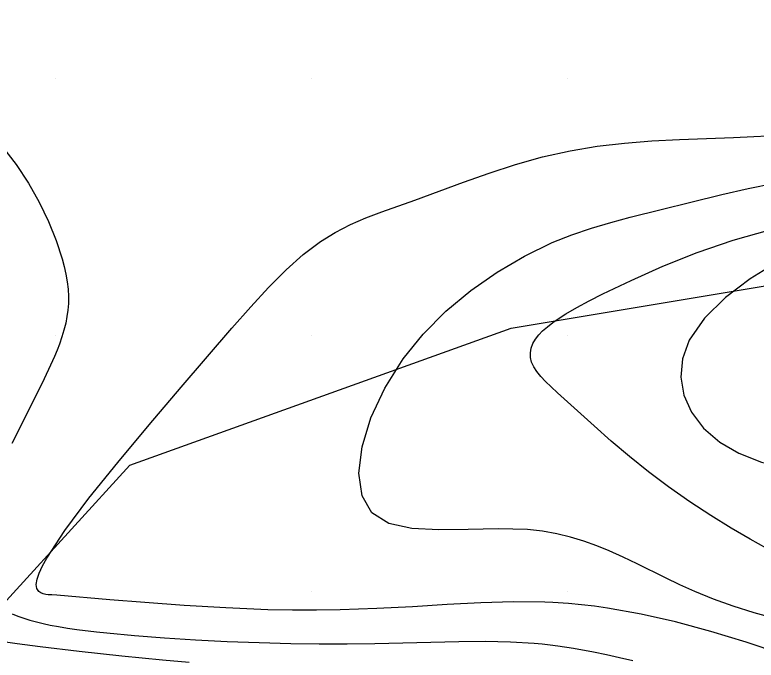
# Model space of a CAD drawing. Extents: x 2602990 to 2605851, y 618069 to 619180.
# Drawn here: x 2603908.43 to 2603937.35, y 618507.33 to 618532.49 of the extents above; entities that cross this region are included whole.
import ezdxf

# ---------------------------------------------------------------- set-up
doc = ezdxf.new("R2010")
doc.units = 0
for name, color, linetype in [('DTM Contours Minor', 7, 'Continuous'), ('Exist DTM Breakline', 7, 'Continuous'), ('Exist DTM Crownline', 7, 'Continuous'), ('Exist DTM QL2 LIDAR Elevation Point', 7, 'Continuous'), ('Exist Roads EOP', 7, 'Continuous'), ('PH Exist DTM Obscure Area', 7, 'Continuous')]:
    doc.layers.add(name, color=color, linetype=linetype)

msp = doc.modelspace()

# ---------------------------------------------------------------- linework, layer by layer
at = {"layer": 'DTM Contours Minor'}
for points in [[(2603909.869, 618509.869), (2603909.726, 618509.877), (2603909.631, 618509.89), (2603909.533, 618509.914), (2603909.44, 618509.949), (2603909.362, 618510), (2603909.282, 618510.118), (2603909.26, 618510.28), (2603909.293, 618510.482), (2603909.375, 618510.723), (2603909.503, 618511), (2603909.674, 618511.311), (2603910.373, 618512.378), (2603911.318, 618513.641), (2603912.439, 618515.037), (2603913.662, 618516.501), (2603914.914, 618517.968), (2603916.898, 618520.27), (2603917.629, 618521.102), (2603918.328, 618521.862), (2603919.007, 618522.544), (2603919.676, 618523.142), (2603920.346, 618523.649), (2603920.927, 618524.009), (2603921.518, 618524.313), (2603922.123, 618524.577), (2603922.742, 618524.815), (2603924.034, 618525.27), (2603925.934, 618525.962), (2603926.934, 618526.315), (2603927.962, 618526.649), (2603929.014, 618526.948), (2603930.088, 618527.193), (2603931.145, 618527.368), (2603932.213, 618527.491), (2603933.284, 618527.573), (2603934.354, 618527.629), (2603936.461, 618527.713), (2603938.587, 618527.818)], [(2603907.942, 618527.34), (2603908.479, 618526.657), (2603908.959, 618525.933), (2603909.381, 618525.186), (2603909.741, 618524.434), (2603910.037, 618523.693), (2603910.268, 618522.982), (2603910.35, 618522.675), (2603910.417, 618522.376), (2603910.468, 618522.084), (2603910.502, 618521.797), (2603910.518, 618521.514), (2603910.515, 618521.232), (2603910.496, 618520.978), (2603910.461, 618520.722), (2603910.41, 618520.463), (2603910.343, 618520.2), (2603910.261, 618519.931), (2603910.164, 618519.654), (2603910.072, 618519.416), (2603909.969, 618519.17), (2603909.738, 618518.656), (2603909.473, 618518.106), (2603908.313, 618515.778)], [(2603938.127, 618508.935), (2603937.268, 618509.171), (2603936.457, 618509.428), (2603935.689, 618509.704), (2603934.96, 618510), (2603934.374, 618510.263), (2603933.808, 618510.535), (2603932.709, 618511.079), (2603932.165, 618511.34), (2603931.617, 618511.586), (2603931.126, 618511.786), (2603930.623, 618511.966), (2603930.106, 618512.123), (2603929.57, 618512.252), (2603929.012, 618512.351), (2603928.428, 618512.416), (2603927.286, 618512.449), (2603926.109, 618512.423), (2603924.962, 618512.404), (2603923.911, 618512.461), (2603923.02, 618512.662), (2603922.356, 618513.074), (2603921.972, 618513.737), (2603921.853, 618514.614), (2603921.976, 618515.645), (2603922.319, 618516.772), (2603922.859, 618517.934), (2603923.575, 618519.071), (2603924.357, 618520.039), (2603925.244, 618520.931), (2603926.213, 618521.74), (2603927.242, 618522.46), (2603928.31, 618523.085), (2603929.395, 618523.607), (2603930.157, 618523.911), (2603930.918, 618524.172), (2603931.678, 618524.399), (2603932.439, 618524.603), (2603936.005, 618525.482), (2603937.031, 618525.716), (2603938.062, 618525.921)], [(2603937.765, 618511.681), (2603937.108, 618512.05), (2603936.371, 618512.479), (2603935.579, 618512.964), (2603934.755, 618513.5), (2603933.923, 618514.083), (2603933.152, 618514.667), (2603932.406, 618515.27), (2603931.694, 618515.873), (2603931.027, 618516.459), (2603929.595, 618517.752), (2603929.348, 618517.98), (2603929.13, 618518.192), (2603928.942, 618518.393), (2603928.787, 618518.585), (2603928.669, 618518.771), (2603928.588, 618518.953), (2603928.544, 618519.134), (2603928.538, 618519.314), (2603928.568, 618519.492), (2603928.635, 618519.669), (2603928.738, 618519.846), (2603928.864, 618520.007), (2603929.018, 618520.168), (2603929.203, 618520.33), (2603929.416, 618520.495), (2603929.657, 618520.662), (2603929.927, 618520.832), (2603930.353, 618521.08), (2603930.835, 618521.338), (2603931.37, 618521.611), (2603932.469, 618522.138), (2603933.707, 618522.686), (2603935.047, 618523.22), (2603936.453, 618523.706), (2603937.887, 618524.11)], [(2603943.348, 618523.348), (2603942.539, 618523.542), (2603941.896, 618523.682), (2603941.37, 618523.766), (2603940.912, 618523.788), (2603940.471, 618523.743), (2603940, 618523.629), (2603939.122, 618523.303), (2603938.13, 618522.818), (2603937.11, 618522.199), (2603936.148, 618521.472), (2603935.328, 618520.664), (2603934.736, 618519.799), (2603934.474, 618519.082), (2603934.407, 618518.362), (2603934.527, 618517.66), (2603934.825, 618516.992), (2603935.294, 618516.378), (2603935.926, 618515.834), (2603936.675, 618515.396), (2603937.551, 618515.05), (2603938.54, 618514.807), (2603939.626, 618514.676), (2603939.685, 618514.675)], [(2603938.316, 618507.577), (2603936.952, 618508.032), (2603935.576, 618508.449), (2603934.206, 618508.817), (2603932.858, 618509.124), (2603931.549, 618509.36), (2603931.038, 618509.432), (2603930.532, 618509.491), (2603930.028, 618509.537), (2603929.416, 618509.575), (2603929.108, 618509.588), (2603927.877, 618509.599), (2603926.606, 618509.561), (2603925.296, 618509.492), (2603923.945, 618509.412), (2603922.553, 618509.336), (2603921.118, 618509.285), (2603920.199, 618509.272), (2603919.26, 618509.275), (2603918.298, 618509.295), (2603916.657, 618509.362), (2603915.028, 618509.458), (2603913.494, 618509.57), (2603912.138, 618509.682), (2603910.065, 618509.865), (2603909.869, 618509.869)], [(2603908.318, 618509.14), (2603908.541, 618509.047), (2603908.773, 618508.963), (2603909.016, 618508.887), (2603909.268, 618508.818), (2603909.53, 618508.755), (2603909.802, 618508.697), (2603910.135, 618508.635), (2603910.483, 618508.578), (2603910.844, 618508.525), (2603911.613, 618508.43), (2603912.02, 618508.387), (2603913.101, 618508.287), (2603914.259, 618508.198), (2603915.471, 618508.121), (2603916.712, 618508.058), (2603917.959, 618508.01), (2603919.188, 618507.977), (2603920.305, 618507.962), (2603921.397, 618507.96), (2603922.476, 618507.973), (2603925.743, 618508.054), (2603926.775, 618508.063), (2603927.758, 618508.046), (2603928.681, 618507.994), (2603929, 618507.964), (2603929.312, 618507.929), (2603929.617, 618507.888), (2603930.217, 618507.794), (2603931.008, 618507.648), (2603931.507, 618507.547), (2603932.016, 618507.436), (2603932.539, 618507.316)], [(2603915.233, 618507.236), (2603914.187, 618507.33), (2603912.597, 618507.486), (2603910.936, 618507.669), (2603909.414, 618507.851), (2603908.514, 618507.968), (2603908.061, 618508.034)]]:
    msp.add_lwpolyline(points, dxfattribs=at)
at = {"layer": 'Exist DTM Breakline'}
for points in [[(2603647.352, 618520.802), (2603704.337, 618541.966), (2603758.983, 618562.663), (2603811.118, 618582.434), (2603865.604, 618602.567), (2603913.966, 618621.231), (2603963.574, 618640.143), (2603974.725, 618636.355), (2603978.77, 618630.138), (2603971.844, 618627.992), (2603956.88, 618621.982), (2603923.969, 618609.772), (2603877.426, 618591.796), (2603827.273, 618571.857), (2603776.875, 618552.809), (2603720.479, 618530.104), (2603675.109, 618514.176), (2603657.355, 618505.354), (2603640.368, 618498.804), (2603619.191, 618491.366), (2603591.676, 618480.386)], [(2603960.322, 618464.794), (2603943.561, 618466.423), (2603912.844, 618480.137), (2603886.997, 618484.874), (2603860.931, 618491.465), (2603840.136, 618511.727)]]:
    msp.add_spline(points, degree=3, dxfattribs=at)
at = {"layer": 'Exist DTM Crownline'}
msp.add_spline([(2603233.488, 618380.754), (2603285.185, 618400.095), (2603335.457, 618418.629), (2603390.812, 618439.069), (2603440.087, 618457.325), (2603493.996, 618477.231), (2603542.655, 618495.301), (2603600.808, 618516.867), (2603653.659, 618536.362), (2603706.222, 618555.742), (2603764.811, 618577.593), (2603823.52, 618599.847), (2603878.564, 618620.56), (2603937.951, 618643.078), (2603997.369, 618665.789), (2604036.209, 618680.665), (2604055.311, 618688.017)], degree=3, dxfattribs=at)
at = {"layer": 'Exist DTM QL2 LIDAR Elevation Point'}
for p, q in [((2603910, 618530), (2603910, 618530)), ((2603920, 618530), (2603920, 618530)), ((2603930, 618530), (2603930, 618530)), ((2603910, 618520), (2603910, 618520)), ((2603920, 618520), (2603920, 618520)), ((2603930, 618520), (2603930, 618520)), ((2603910, 618510), (2603910, 618510)), ((2603920, 618510), (2603920, 618510)), ((2603930, 618510), (2603930, 618510))]:
    msp.add_line(p, q, dxfattribs=at)
at = {"layer": 'Exist Roads EOP'}
for points in [[(2603230.17, 618389.98), (2603282.929, 618409.597), (2603332.773, 618427.868), (2603388.167, 618448.413), (2603437.203, 618466.721), (2603490.778, 618486.527), (2603539.039, 618504.558), (2603597.451, 618526.156), (2603651.053, 618545.972), (2603705.208, 618566.084), (2603762.02, 618587.183), (2603820.334, 618609.162), (2603876.341, 618629.99), (2603934.909, 618652.28), (2603996.409, 618675.568), (2604033.216, 618689.957), (2604052.01, 618697.199)], [(2604034.633, 618668.486), (2603984.89, 618650.123), (2603936.767, 618631.654), (2603888.195, 618613.335), (2603837.766, 618594.258), (2603782.918, 618573.705), (2603731.939, 618554.39), (2603671.126, 618532.171), (2603621.822, 618514.106), (2603561.545, 618491.877), (2603506.421, 618471.293), (2603452.163, 618451.33), (2603398.364, 618431.316), (2603341.431, 618410.355), (2603281.65, 618388.199), (2603223.033, 618366.475), (2603185.717, 618352.612)]]:
    msp.add_spline(points, degree=3, dxfattribs=at)
at = {"layer": 'PH Exist DTM Obscure Area'}
msp.add_lwpolyline([(2603906.066, 618507.442), (2603912.917, 618514.927), (2603927.787, 618520.269), (2603943.628, 618522.918), (2603951.052, 618521.356), (2603958.231, 618520.733), (2603969.414, 618519.449), (2603973.069, 618528.778), (2603977.651, 618539.411), (2603985.315, 618547.728), (2603997.522, 618549.513), (2604008.985, 618544.235), (2604016.728, 618535.388), (2604020.855, 618523.914), (2604021.832, 618510.406), (2604022.188, 618499.829), (2604022.397, 618491.72), (2604022.086, 618477.726), (2604019.259, 618467.936)], dxfattribs=at)

doc.saveas('drawing.dxf')
